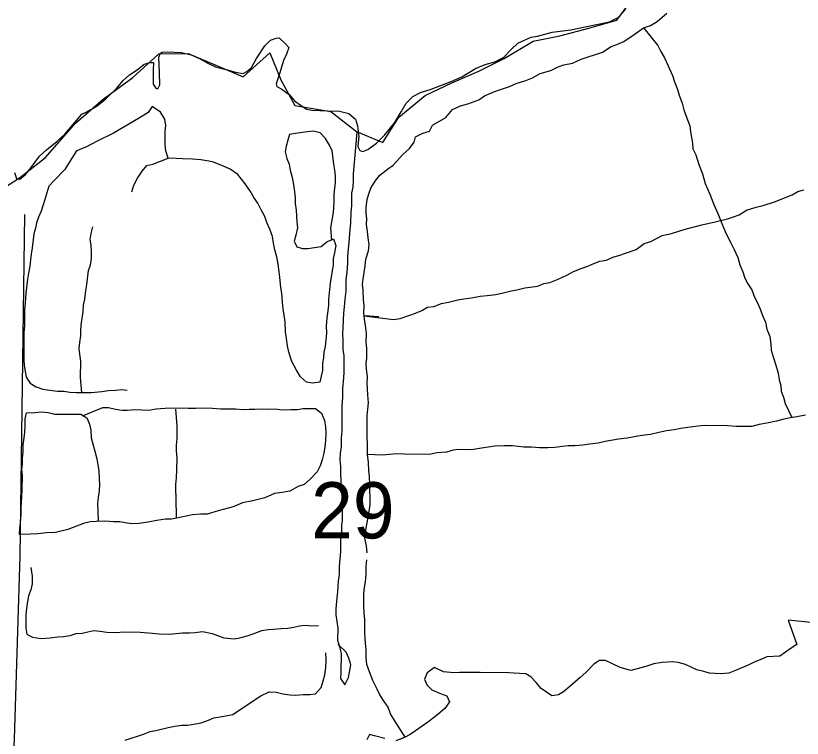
# Model space of a CAD drawing. Extents: x 1588073 to 2013523, y 1090242 to 1357120.
# Drawn here: x 1819188 to 1822285, y 1255279 to 1258122 of the extents above; entities that cross this region are included whole.
import ezdxf

# ---------------------------------------------------------------- set-up
doc = ezdxf.new("R2010")
doc.units = 0
for name, color, linetype in [('GM_X_Major_Lake', 7, 'Continuous'), ('GM_X_Minor_River', 7, 'Continuous'), ('GM_X_Section', 7, 'Continuous'), ('GM_X_Section_Text', 7, 'Continuous'), ('GM_X_Township_Road', 7, 'Continuous')]:
    doc.layers.add(name, color=color, linetype=linetype)

msp = doc.modelspace()

# ---------------------------------------------------------------- linework, layer by layer
at = {"layer": 'GM_X_Major_Lake'}
for points in [[(1819095.3, 1257415.8), (1819203.6, 1257484.1), (1819305.9, 1257564.4), (1819424.2, 1257699), (1819532.5, 1257793.3), (1819648.8, 1257879.7), (1819751.1, 1257972.1), (1819867.5, 1257974.1), (1819975.8, 1257927.9), (1820084.2, 1257881.8), (1820188.4, 1257976.2), (1820232.6, 1257869.8), (1820286.8, 1257769.4), (1820429.2, 1257745.4), (1820529.5, 1257667.1), (1820633.9, 1257622.9), (1820696, 1257723.3), (1820800.3, 1257807.7), (1820904.6, 1257857.9), (1821011, 1257904.1), (1821111.2, 1257954.3), (1821225.6, 1258022.6), (1821329.9, 1258042.7), (1821444.2, 1258072.8), (1821554.6, 1258105), (1821634.8, 1258213.4)], [(1823903.8, 1257473.1), (1823811.5, 1257366.6), (1823735.3, 1257258.2), (1823677.2, 1257155.8), (1823607, 1257047.4), (1823524.8, 1256922.9), (1823442.5, 1256814.5), (1823378.4, 1256706), (1823312.2, 1256585.6), (1823248, 1256465.1), (1823207.9, 1256362.7), (1823155.8, 1256258.3), (1823113.7, 1256157.9), (1823051.5, 1256057.5), (1822951.2, 1255975.1), (1822844.9, 1255965.1), (1822738.6, 1255965.1), (1822630.2, 1255953), (1822529.9, 1255930.9), (1822429.6, 1255912.8), (1822323.3, 1255862.6), (1822343.4, 1255732.1), (1822229.1, 1255744.1), (1822262.8, 1255648.3)], [(1822262.8, 1255648.3), (1822240.6, 1255633.4), (1822195.9, 1255602.1), (1822145.6, 1255599), (1822119.3, 1255587.4), (1822095, 1255577.9), (1822074.7, 1255568.2), (1822022.1, 1255545.1), (1821995.8, 1255535.5), (1821963.6, 1255532.1), (1821919.4, 1255534.9), (1821897.4, 1255541.4), (1821869.4, 1255547.9), (1821825.6, 1255568.9), (1821795.6, 1255577.5), (1821773.5, 1255579.9), (1821733.3, 1255576.6), (1821701, 1255571.2), (1821668.7, 1255561.8), (1821634.4, 1255552.4), (1821610.1, 1255544.8), (1821568.2, 1255557.7), (1821538.3, 1255572.3), (1821510.4, 1255584.9), (1821486.3, 1255585.3), (1821463.9, 1255569.7), (1821433.2, 1255538.1), (1821410.7, 1255518.4), (1821369.9, 1255483), (1821345.4, 1255461.4), (1821325.1, 1255449.7), (1821298.9, 1255446.2), (1821257.3, 1255475.1), (1821237.6, 1255497.6), (1821215.8, 1255520.1), (1821196, 1255532.5), (1821171.9, 1255533), (1821129.7, 1255535.8), (1821017.2, 1255537.9), (1820934.8, 1255537.5), (1820912.7, 1255535.9), (1820872.6, 1255540.6), (1820836.7, 1255557.4), (1820808.2, 1255535.8), (1820797.8, 1255511.9), (1820807.4, 1255489.6), (1820827.1, 1255469.1), (1820857.1, 1255456.5), (1820885, 1255445.9), (1820896.6, 1255421.6), (1820878.1, 1255395.8), (1820851.6, 1255374.2), (1820814.9, 1255344.8), (1820762, 1255307.6), (1820741.6, 1255293.9), (1820719.3, 1255282.2), (1820684.9, 1255268.8)], [(1820640.9, 1255277.7), (1820600.9, 1255288.5), (1820580.9, 1255292.9), (1820570.5, 1255273)]]:
    msp.add_lwpolyline(points, dxfattribs=at)
at = {"layer": 'GM_X_Minor_River'}
for points in [[(1820571.8, 1256008.9), (1820568.6, 1256036.5), (1820562.8, 1256066.7), (1820567, 1256098.7), (1820571.3, 1256126.8), (1820579.6, 1256170.9), (1820583.8, 1256198.9), (1820584, 1256225), (1820582.2, 1256255.1), (1820582.4, 1256277.2), (1820580.6, 1256309.3), (1820578.8, 1256331.4), (1820577, 1256365.5), (1820573.2, 1256393.7), (1820573.5, 1256427.8), (1820571.8, 1256471.9), (1820572.3, 1256548.2), (1820574.5, 1256574.2), (1820576.7, 1256598.3), (1820574.9, 1256630.4), (1820573.1, 1256654.5), (1820571.3, 1256676.6), (1820573.5, 1256702.7), (1820569.7, 1256730.8), (1820567.8, 1256752.9), (1820570, 1256774.9), (1820570.3, 1256813.1), (1820568.4, 1256839.2), (1820568.7, 1256871.3), (1820564.9, 1256903.4), (1820561.1, 1256927.5), (1820559.3, 1256953.6), (1820559.5, 1256981.7), (1820557.6, 1257005.8), (1820555.9, 1257042), (1820554.1, 1257064), (1820556.2, 1257086.1), (1820564.6, 1257138.2), (1820566.8, 1257164.3), (1820577.1, 1257196.3), (1820579.3, 1257222.4), (1820575.4, 1257248.5), (1820573.6, 1257272.6), (1820569.8, 1257300.7), (1820570, 1257322.8), (1820568.1, 1257344.8), (1820568.3, 1257368.9), (1820572.5, 1257399), (1820578.7, 1257421), (1820586.9, 1257443), (1820603.1, 1257471), (1820621.3, 1257494.9), (1820651.5, 1257518.7), (1820673.7, 1257534.6), (1820712, 1257576.4), (1820738.3, 1257600.3), (1820756.5, 1257624.2), (1820762.6, 1257646.2), (1820790.8, 1257660), (1820816.9, 1257667.8), (1820829.1, 1257691.8), (1820881.4, 1257721.5), (1820907.6, 1257753.4), (1820939.8, 1257767.1), (1820967.9, 1257774.9), (1821012.1, 1257790.6), (1821034.2, 1257806.5), (1821070.4, 1257822.2), (1821092.5, 1257830.1), (1821132.7, 1257843.8), (1821158.8, 1257855.6), (1821196.9, 1257867.3), (1821223, 1257877.2), (1821253.2, 1257895), (1821295.4, 1257906.7), (1821323.5, 1257920.5), (1821345.6, 1257928.3), (1821379.7, 1257936.1), (1821413.9, 1257951.8), (1821498.2, 1257979.2), (1821532.4, 1258001), (1821554.5, 1258008.8), (1821582.7, 1258020.6), (1821622.9, 1258048.4), (1821659.2, 1258074.2), (1821687.3, 1258084), (1821713.4, 1258099.8), (1821751.7, 1258131.6)], [(1821661.5, 1258072.6), (1821716.8, 1258005.5), (1821728.6, 1257981.3), (1821742.4, 1257957.1), (1821756.2, 1257924.9), (1821774, 1257886.6), (1821781.8, 1257862.5), (1821791.7, 1257836.3), (1821801.4, 1257806.1), (1821811.3, 1257777.9), (1821819.1, 1257751.8), (1821828.9, 1257723.6), (1821842.7, 1257689.4), (1821844.5, 1257665.3), (1821852.2, 1257621.1), (1821854, 1257599), (1821865.9, 1257574.8), (1821877.6, 1257536.6), (1821891.4, 1257500.4), (1821903.1, 1257462.1), (1821920.8, 1257419.9), (1821936.6, 1257379.6), (1821952.3, 1257343.3), (1821968.1, 1257305.1), (1821981.8, 1257272.9), (1821991.7, 1257250.7), (1822003.6, 1257228.5), (1822015.4, 1257204.4), (1822031.2, 1257170.1), (1822039, 1257142), (1822050.8, 1257113.8), (1822058.6, 1257089.6), (1822070.5, 1257067.4), (1822086.3, 1257043.2), (1822096.1, 1257015.1), (1822108, 1256992.9), (1822119.8, 1256964.7), (1822127.7, 1256942.6), (1822139.5, 1256916.4), (1822145.3, 1256888.2), (1822157.1, 1256860), (1822160.9, 1256829.9), (1822162.7, 1256805.8), (1822170.5, 1256779.7), (1822180.3, 1256747.5), (1822190.1, 1256715.3), (1822193.9, 1256689.2), (1822199.8, 1256667.1), (1822201.6, 1256645), (1822211.4, 1256620.8), (1822217.3, 1256596.7), (1822243.3, 1256541)], [(1819844.5, 1257559.6), (1819820.5, 1257559.8), (1819788.5, 1257562.1), (1819778.7, 1257590.2), (1819776.8, 1257614.3), (1819777.2, 1257666.5), (1819779.4, 1257690.5), (1819775.6, 1257714.6), (1819757.7, 1257742.9), (1819725.9, 1257765.2), (1819709.7, 1257741.3), (1819671.4, 1257717.5), (1819611.1, 1257681.9), (1819572.9, 1257660.1), (1819508.5, 1257628.6), (1819464.3, 1257604.9), (1819428.1, 1257591.1), (1819395.7, 1257541.2), (1819381.5, 1257517.3), (1819341.1, 1257475.5), (1819318.9, 1257451.6), (1819302.5, 1257399.5), (1819296.4, 1257377.5), (1819288.2, 1257353.5), (1819278, 1257329.5), (1819269.8, 1257307.5), (1819265.6, 1257285.5), (1819259.5, 1257263.4), (1819257.3, 1257241.4), (1819253.1, 1257209.3), (1819248.9, 1257183.3), (1819246.7, 1257161.2), (1819244.5, 1257137.2), (1819238.3, 1257109.1), (1819234.1, 1257085.1), (1819232, 1257063), (1819227.7, 1257030.9), (1819225.4, 1256992.8), (1819223.2, 1256964.8), (1819222.8, 1256902.6), (1819220.6, 1256874.5), (1819219.8, 1256768.1), (1819221.6, 1256746.1), (1819225.5, 1256723.9), (1819229.3, 1256699.8), (1819245.2, 1256675.6), (1819269.1, 1256661.4), (1819295.1, 1256653.1), (1819323.1, 1256648.9), (1819353.1, 1256644.6), (1819377.1, 1256644.4), (1819401.2, 1256640.2), (1819427.2, 1256640), (1819487.3, 1256639.5), (1819527.4, 1256643.2), (1819553.4, 1256647), (1819581.5, 1256648.8), (1819605.6, 1256650.6), (1819627.6, 1256648.4)], [(1820432.6, 1257237.1), (1820429.5, 1257287.8), (1820437.9, 1257339.9), (1820440.1, 1257364), (1820442.3, 1257394.1), (1820442.5, 1257418.1), (1820444.7, 1257444.2), (1820446.8, 1257466.3), (1820447, 1257490.3), (1820445.2, 1257514.4), (1820441.3, 1257538.6), (1820437.5, 1257560.6), (1820433.7, 1257590.8), (1820423.9, 1257612.9), (1820408, 1257639.1), (1820386.2, 1257661.4), (1820360.2, 1257667.6), (1820336.1, 1257665.8), (1820290, 1257658.2), (1820265.9, 1257654.4), (1820259.7, 1257632.4), (1820253.6, 1257608.3), (1820249.4, 1257586.3), (1820255.2, 1257560.2), (1820265.1, 1257538), (1820268.9, 1257513.9), (1820276.7, 1257485.7), (1820282.5, 1257457.6), (1820286.3, 1257429.5), (1820288.1, 1257405.4), (1820288, 1257383.3), (1820291.8, 1257357.2), (1820293.6, 1257333.1), (1820295.5, 1257311), (1820297.3, 1257286.9), (1820291.1, 1257258.9), (1820284.9, 1257234.8), (1820294.7, 1257212.7), (1820316.7, 1257206.5), (1820338.8, 1257206.3), (1820390.9, 1257213.9), (1820413.1, 1257231.8), (1820439.2, 1257243.6), (1820449, 1257217.4), (1820442.8, 1257189.4), (1820438.6, 1257167.3), (1820438.4, 1257141.2), (1820434.3, 1257119.2), (1820430.1, 1257093.2), (1820425.9, 1257071.1), (1820419.4, 1257005), (1820419.3, 1256982.9), (1820417.1, 1256960.8), (1820412.9, 1256932.8), (1820410.6, 1256900.7), (1820412.4, 1256872.6), (1820406.1, 1256820.5), (1820401.9, 1256798.4), (1820399.7, 1256776.4), (1820395.6, 1256754.3), (1820395.4, 1256726.2), (1820391.2, 1256704.2), (1820385, 1256680.2), (1820356.9, 1256676.4), (1820332.9, 1256680.6), (1820309, 1256700.9), (1820293.2, 1256727.1), (1820275.4, 1256761.4), (1820263.7, 1256797.6), (1820257.8, 1256823.7), (1820254, 1256851.8), (1820250.2, 1256877.9), (1820248.5, 1256918.1), (1820244.7, 1256944.2), (1820240.9, 1256968.3), (1820239.1, 1256994.4), (1820235.3, 1257030.6), (1820231.5, 1257052.7), (1820227.8, 1257092.8), (1820225.9, 1257114.9), (1820222.1, 1257145.1), (1820216.3, 1257173.2), (1820208.5, 1257201.4), (1820202.7, 1257227.5), (1820198.9, 1257253.6), (1820189.1, 1257281.8), (1820177.2, 1257308), (1820169.4, 1257332.1), (1820153.6, 1257360.3), (1820141.7, 1257384.5), (1820125.9, 1257406.7), (1820112, 1257430.9), (1820092.2, 1257461.2), (1820062.4, 1257497.6), (1820032.5, 1257517.9), (1820006.6, 1257530.1), (1819962.6, 1257546.6), (1819940.6, 1257550.7), (1819916.6, 1257554.9), (1819884.6, 1257557.2), (1819844.5, 1257559.6)], [(1820531, 1257663.1), (1820517.2, 1257499.8), (1820517, 1257473.7), (1820514.8, 1257447.6), (1820510.6, 1257423.6), (1820510.2, 1257373.4), (1820508.1, 1257349.4), (1820505.7, 1257305.2), (1820503.6, 1257281.2), (1820499.2, 1257229.1), (1820497, 1257205), (1820494.8, 1257174.9), (1820494.6, 1257148.8), (1820492.3, 1257112.7), (1820488.1, 1257082.6), (1820487.8, 1257038.5), (1820483.5, 1257006.4), (1820481.3, 1256976.4), (1820479.1, 1256952.3), (1820476.9, 1256924.2), (1820476.7, 1256894.1), (1820474.5, 1256870.1), (1820476.3, 1256844), (1820476.1, 1256807.8), (1820479.9, 1256785.7), (1820479.4, 1256719.5), (1820479.3, 1256697.4), (1820475, 1256655.3), (1820474.7, 1256619.2), (1820472.4, 1256585.1), (1820471.7, 1256486.8), (1820469.5, 1256460.8), (1820469.3, 1256426.6), (1820465.1, 1256400.6), (1820464.9, 1256374.5), (1820466.7, 1256348.4), (1820466.5, 1256320.3), (1820468.3, 1256290.2), (1820470.1, 1256258.1), (1820473.8, 1256221.9), (1820473.2, 1256137.6), (1820471, 1256115.6), (1820470.8, 1256091.5), (1820466.6, 1256061.4), (1820466.3, 1256013.3), (1820464.1, 1255985.2), (1820461.8, 1255955.1), (1820461.6, 1255925), (1820457.4, 1255897), (1820455.1, 1255854.9), (1820452.9, 1255830.8), (1820448.6, 1255788.7), (1820448.4, 1255764.6), (1820456.1, 1255712.4), (1820455.7, 1255664.2), (1820463.5, 1255638.1), (1820469.4, 1255611.9), (1820468.8, 1255537.7), (1820466.6, 1255513.6), (1820484.5, 1255489.4), (1820498.7, 1255517.4), (1820502.9, 1255539.4), (1820507.1, 1255567.5), (1820499.3, 1255593.6), (1820489.4, 1255617.8), (1820457.9, 1255647.9)], [(1819645.3, 1257428.8), (1819653.5, 1257454.8), (1819667.7, 1257482.8), (1819686, 1257510.7), (1819704.1, 1257532.6), (1819728.2, 1257538.5), (1819789, 1257562)], [(1820617.2, 1256937.1), (1820560.1, 1256941.3), (1820675.3, 1256926.6), (1820701.3, 1256930.4), (1820739.5, 1256944.1), (1820761.6, 1256951.9), (1820787.7, 1256961.8), (1820809.8, 1256975.6), (1820833.9, 1256977.4), (1820864, 1256989.2), (1820892.1, 1256995), (1820928.2, 1257004.7), (1820952.3, 1257008.6), (1820982.4, 1257012.3), (1821016.5, 1257018.1), (1821044.5, 1257021.8), (1821078.6, 1257025.6), (1821106.7, 1257031.3), (1821138.8, 1257039.1), (1821160.9, 1257042.9), (1821193, 1257050.7), (1821243.1, 1257058.3), (1821267.2, 1257068.1), (1821291.3, 1257071.9), (1821323.4, 1257085.7), (1821357.6, 1257101.5), (1821383.7, 1257115.3), (1821413.9, 1257127.1), (1821440, 1257136.9), (1821464.1, 1257146.8), (1821488.2, 1257156.6), (1821514.3, 1257160.4), (1821538.4, 1257172.2), (1821562.5, 1257178), (1821588.6, 1257187.9), (1821630.8, 1257201.6), (1821663, 1257225.4), (1821689.1, 1257233.2), (1821733.3, 1257256.9), (1821769.4, 1257264.6), (1821823.7, 1257282.2), (1821889.9, 1257299.7), (1821942.1, 1257311.3), (1821990.2, 1257323), (1822014.3, 1257330.8), (1822036.4, 1257338.6), (1822064.6, 1257356.4), (1822102.7, 1257368.2), (1822130.8, 1257376), (1822175, 1257389.6), (1822245.3, 1257417.1), (1822267.4, 1257431), (1822291.5, 1257436.8)], [(1819448.8, 1256638.6), (1819443.6, 1256698.1), (1819444.1, 1256762.3), (1819440.3, 1256790.4), (1819438.5, 1256812.5), (1819440.6, 1256836.5), (1819444.8, 1256862.6), (1819445, 1256886.7), (1819447.2, 1256914.8), (1819453.5, 1256956.8), (1819455.7, 1256982.9), (1819459.9, 1257006.9), (1819464.2, 1257041), (1819468.4, 1257065.1), (1819474.8, 1257119.2), (1819482.9, 1257141.2), (1819487.1, 1257167.2), (1819487.3, 1257191.3), (1819485.5, 1257219.4), (1819481.7, 1257241.5), (1819485.8, 1257265.6), (1819492, 1257291.6)], [(1819450.6, 1256547.5), (1819530.9, 1256580.9), (1819553, 1256580.8), (1819581, 1256574.5), (1819607, 1256570.3), (1819629, 1256570.1), (1819657.1, 1256571.9), (1819685.1, 1256571.6), (1819711.1, 1256569.4), (1819741.2, 1256575.2), (1819793.3, 1256578.8), (1819867.4, 1256578.1), (1819895.5, 1256577.9), (1819925.5, 1256579.7), (1819963.6, 1256577.3), (1819995.6, 1256575.1), (1820053.7, 1256574.6), (1820083.7, 1256572.3), (1820107.8, 1256574.1), (1820129.8, 1256573.9), (1820157.9, 1256575.7), (1820181.9, 1256573.5), (1820208, 1256575.3), (1820238, 1256571), (1820272, 1256572.8), (1820298.1, 1256572.6), (1820320.1, 1256576.4), (1820368.2, 1256576), (1820392.1, 1256557.7), (1820403.9, 1256529.5), (1820407.7, 1256503.4), (1820409.6, 1256479.3), (1820407.4, 1256451.2), (1820405.2, 1256425.2), (1820401, 1256401.1), (1820394.8, 1256375.1), (1820386.6, 1256351.1), (1820374.4, 1256327.1), (1820348.2, 1256299.2), (1820324, 1256277.4), (1820299.9, 1256269.5), (1820267.7, 1256251.7), (1820237.6, 1256246), (1820207.5, 1256242.2), (1820169.3, 1256224.5), (1820121.2, 1256212.8), (1820081.1, 1256205.1), (1820044.9, 1256189.4), (1819984.7, 1256173.8), (1819942.5, 1256160.1), (1819916.5, 1256160.3), (1819884.4, 1256158.6), (1819834.2, 1256147), (1819802.1, 1256141.2), (1819778.1, 1256141.4), (1819744, 1256135.7), (1819715.9, 1256129.9), (1819673.8, 1256124.2), (1819643.8, 1256122.5), (1819619.8, 1256126.7), (1819597.8, 1256130.9), (1819573.7, 1256131.1), (1819539.7, 1256133.4), (1819505.6, 1256131.7), (1819481.6, 1256129.9), (1819455.5, 1256124.1), (1819393.2, 1256100.5), (1819345, 1256088.8), (1819309, 1256087.2), (1819274.9, 1256083.4), (1819246.8, 1256081.6), (1819202.8, 1256080), (1819204.9, 1256104.1), (1819207.1, 1256126.1), (1819209.3, 1256158.2), (1819209.5, 1256186.3), (1819211.9, 1256228.4), (1819214.1, 1256258.5), (1819214.5, 1256312.7), (1819212.6, 1256336.8), (1819214.8, 1256358.8), (1819215, 1256380.9), (1819217.1, 1256405), (1819217.4, 1256433.1), (1819221.6, 1256461.1), (1819223.7, 1256483.2), (1819225.9, 1256509.2), (1819226.1, 1256535.3), (1819230.3, 1256559.4), (1819264.4, 1256561.1), (1819290.4, 1256562.9), (1819316.4, 1256560.7), (1819342.4, 1256554.4), (1819444.6, 1256553.6), (1819468.5, 1256539.3), (1819478.4, 1256515.2), (1819484.2, 1256491), (1819486, 1256460.9), (1819493.8, 1256432.8), (1819499.6, 1256408.6), (1819507.4, 1256378.5)], [(1819817.3, 1256574.5), (1819822.9, 1256508.3), (1819822.5, 1256458.1), (1819820.3, 1256432.1), (1819820.1, 1256408), (1819822, 1256383.9), (1819821.6, 1256335.7), (1819819.4, 1256303.6), (1819817.2, 1256277.6), (1819817, 1256255.5), (1819818.8, 1256227.4), (1819820, 1256144.4)], [(1822297.1, 1256549.9), (1822263, 1256544.1), (1822238.9, 1256540.3), (1822212.8, 1256534.5), (1822182.7, 1256526.7), (1822144.6, 1256519), (1822114.5, 1256513.2), (1822086.4, 1256505.5), (1822026.3, 1256506), (1821990.3, 1256508.3), (1821900.1, 1256509), (1821874.1, 1256507.2), (1821834, 1256501.5), (1821805.9, 1256497.8), (1821779.8, 1256492), (1821749.8, 1256488.2), (1821719.7, 1256482.4), (1821687.6, 1256474.7), (1821663.5, 1256470.9), (1821637.4, 1256467.1), (1821595.3, 1256459.4), (1821561.2, 1256455.7), (1821509.1, 1256446.1), (1821481, 1256440.3), (1821446.9, 1256436.6), (1821420.8, 1256432.8), (1821388.8, 1256429), (1821362.7, 1256429.2), (1821340.7, 1256427.4), (1821310.6, 1256423.6), (1821282.5, 1256421.9), (1821250.5, 1256422.1), (1821218.4, 1256424.4), (1821188.4, 1256424.6), (1821144.4, 1256429), (1821110.3, 1256429.3), (1821074.3, 1256427.6), (1821022.1, 1256420), (1820982, 1256414.3), (1820931.9, 1256414.8)], [(1820931.9, 1256414.8), (1820909.9, 1256412.9), (1820883.8, 1256405.1), (1820847.7, 1256401.4), (1820815.6, 1256395.7), (1820719.5, 1256396.5), (1820687.4, 1256398.7), (1820659.4, 1256395), (1820631.3, 1256393.2), (1820573.2, 1256395)], [(1819507.4, 1256378.5), (1819511.2, 1256354.4), (1819515.1, 1256332.2), (1819516.9, 1256300.1), (1819518.7, 1256278), (1819516.5, 1256252), (1819512.3, 1256227.9), (1819510.1, 1256201.9), (1819511.9, 1256173.8), (1819513.4, 1256132.1)], [(1819247.9, 1255951.2), (1819253.7, 1255917.1), (1819253.4, 1255886.9), (1819247.2, 1255862.9), (1819239.1, 1255838.9), (1819234.9, 1255816.9), (1819230.7, 1255788.8), (1819228.5, 1255764.8), (1819228.1, 1255712.6), (1819232, 1255688.5), (1819253.9, 1255676.2), (1819287.9, 1255671.9), (1819324, 1255673.7), (1819354.1, 1255677.4), (1819376.1, 1255679.2), (1819402.2, 1255683), (1819426.3, 1255690.9), (1819450.3, 1255692.7), (1819494.5, 1255702.3), (1819520.5, 1255700.1), (1819546.5, 1255695.9), (1819580.6, 1255695.6), (1819616.6, 1255697.3), (1819678.7, 1255696.8), (1819726.8, 1255692.4), (1819752.8, 1255690.1), (1819794.8, 1255687.8), (1819818.9, 1255691.6), (1819845, 1255693.4), (1819873, 1255693.2), (1819895, 1255695), (1819923.1, 1255698.8), (1819961.1, 1255690.4), (1820007.1, 1255674), (1820049.1, 1255669.6), (1820071.2, 1255673.4), (1820099.3, 1255681.2), (1820123.4, 1255689.1), (1820157.5, 1255702.8), (1820181.6, 1255706.6), (1820203.6, 1255708.5), (1820233.7, 1255710.2), (1820259.7, 1255712), (1820283.8, 1255715.8), (1820305.9, 1255721.7), (1820327.9, 1255723.5), (1820354, 1255721.3), (1820380, 1255723)], [(1820721.8, 1255283.5), (1820677.8, 1255351.3), (1820663.9, 1255375.5), (1820654.1, 1255401.7), (1820636.3, 1255427.9), (1820622.4, 1255450.1), (1820610.6, 1255472.3), (1820594.8, 1255506.5), (1820581, 1255540.8), (1820571.2, 1255568.9), (1820567.4, 1255597.1), (1820567.6, 1255625.2), (1820563.9, 1255669.3), (1820562.1, 1255697.4), (1820562.5, 1255745.6), (1820560.6, 1255769.7), (1820558.9, 1255799.8), (1820559.2, 1255848), (1820561.4, 1255872), (1820565.6, 1255894.1), (1820567.8, 1255926.2), (1820568, 1255954.2), (1820570.2, 1255980.3)], [(1819619.5, 1255271.9), (1819691.8, 1255295.3), (1819717.9, 1255305.2), (1819740, 1255309), (1819788.2, 1255320.6), (1819814.2, 1255326.4), (1819842.3, 1255330.2), (1819864.3, 1255330), (1819896.4, 1255335.8), (1819918.5, 1255339.6), (1819946.6, 1255349.4), (1819968.7, 1255359.3), (1820000.8, 1255365), (1820042.9, 1255372.7), (1820087.2, 1255402.4), (1820153.6, 1255446), (1820185.8, 1255461.8), (1820213.8, 1255459.6), (1820239.8, 1255453.3), (1820267.8, 1255449.1), (1820289.9, 1255448.9), (1820319.9, 1255450.6), (1820346, 1255450.4), (1820368, 1255454.2), (1820390.3, 1255478.1), (1820398.5, 1255504.2), (1820404.6, 1255528.2), (1820408.8, 1255556.3), (1820411.1, 1255588.3), (1820409.3, 1255614.4)]]:
    msp.add_lwpolyline(points, dxfattribs=at)
at = {"layer": 'GM_X_Section'}
msp.add_lwpolyline([(1819183.2, 1257505.7), (1819191, 1257481.7), (1819205, 1257479.6), (1819227.1, 1257497.5), (1819245.3, 1257519.4), (1819281.6, 1257569.2), (1819309.8, 1257595), (1819350, 1257626.8), (1819382.2, 1257656.6), (1819420.5, 1257702.4), (1819448.7, 1257734.2), (1819468.8, 1257744.1), (1819509, 1257767.9), (1819541.2, 1257793.7), (1819585.5, 1257835.5), (1819611.7, 1257867.3), (1819635.8, 1257889.2), (1819666, 1257909), (1819694.1, 1257930.9), (1819718.2, 1257938.7), (1819730.2, 1257938.6), (1819730, 1257906.6), (1819729.7, 1257852.6), (1819739.6, 1257836.5), (1819747.5, 1257834.5), (1819755.7, 1257850.4), (1819754, 1257898.5), (1819752.3, 1257958.5), (1819758.4, 1257974.5), (1819764.4, 1257978.5), (1819786.5, 1257980.3), (1819840.5, 1257978), (1819878.5, 1257967.7), (1819912.4, 1257953.5), (1819944.3, 1257935.3), (1819974.3, 1257921.1), (1820020.2, 1257908.8), (1820054.2, 1257900.6), (1820084.2, 1257894.4), (1820098.2, 1257902.3), (1820116.3, 1257918.2), (1820136.6, 1257954.1), (1820168.9, 1258004), (1820191, 1258025.8), (1820213.1, 1258033.7), (1820225.1, 1258035.6), (1820249, 1258013.5), (1820262.9, 1257997.4), (1820254.7, 1257971.4), (1820242.6, 1257945.5), (1820228.2, 1257897.5), (1820214, 1257853.6), (1820215.9, 1257843.6), (1820235.9, 1257833.4), (1820265.8, 1257811.2), (1820285.6, 1257787.1), (1820307.5, 1257771), (1820333.4, 1257754.8), (1820353.4, 1257750.7), (1820415.5, 1257748.3), (1820463.5, 1257746), (1820499.4, 1257737.7), (1820525.3, 1257715.6), (1820533.2, 1257689.5), (1820538.9, 1257647.4), (1820536.8, 1257623.4), (1820534.7, 1257607.4), (1820542.6, 1257591.4), (1820554.6, 1257587.3), (1820574.6, 1257595.2), (1820608.8, 1257621), (1820641, 1257652.8), (1820681.3, 1257702.6), (1820705.6, 1257744.5), (1820725.8, 1257778.4), (1820752, 1257804.2), (1820782.1, 1257820.1), (1820824.3, 1257833.8), (1820902.5, 1257863.3), (1820944.6, 1257881.1), (1820998.9, 1257914.8), (1821037, 1257930.5), (1821075.1, 1257940.3), (1821109.2, 1257958.1), (1821139.4, 1257989.9), (1821165.6, 1258013.8), (1821193.7, 1258027.6), (1821217.8, 1258037.5), (1821241.8, 1258041.3), (1821299.9, 1258057), (1821374, 1258066.5), (1821430.2, 1258078.2), (1821526.3, 1258097.6), (1821560.5, 1258115.4), (1821588.7, 1258147.3)], dxfattribs=at)
at = {"layer": 'GM_X_Township_Road'}
msp.add_lwpolyline([(1818244.4, 1254429.5), (1818246.1, 1254428), (1818301, 1254383.1), (1818381.3, 1254381.9), (1819150.1, 1254779), (1819166.5, 1254945.7), (1819183.2, 1255275.2), (1819205.4, 1255996.9), (1819224.2, 1257340)], dxfattribs=at)

# ---------------------------------------------------------------- texts
at = {"layer": 'GM_X_Section_Text'}
msp.add_text('29', height=221, rotation=0, dxfattribs=at).set_placement((1820351, 1256065.2))

doc.saveas('drawing.dxf')
